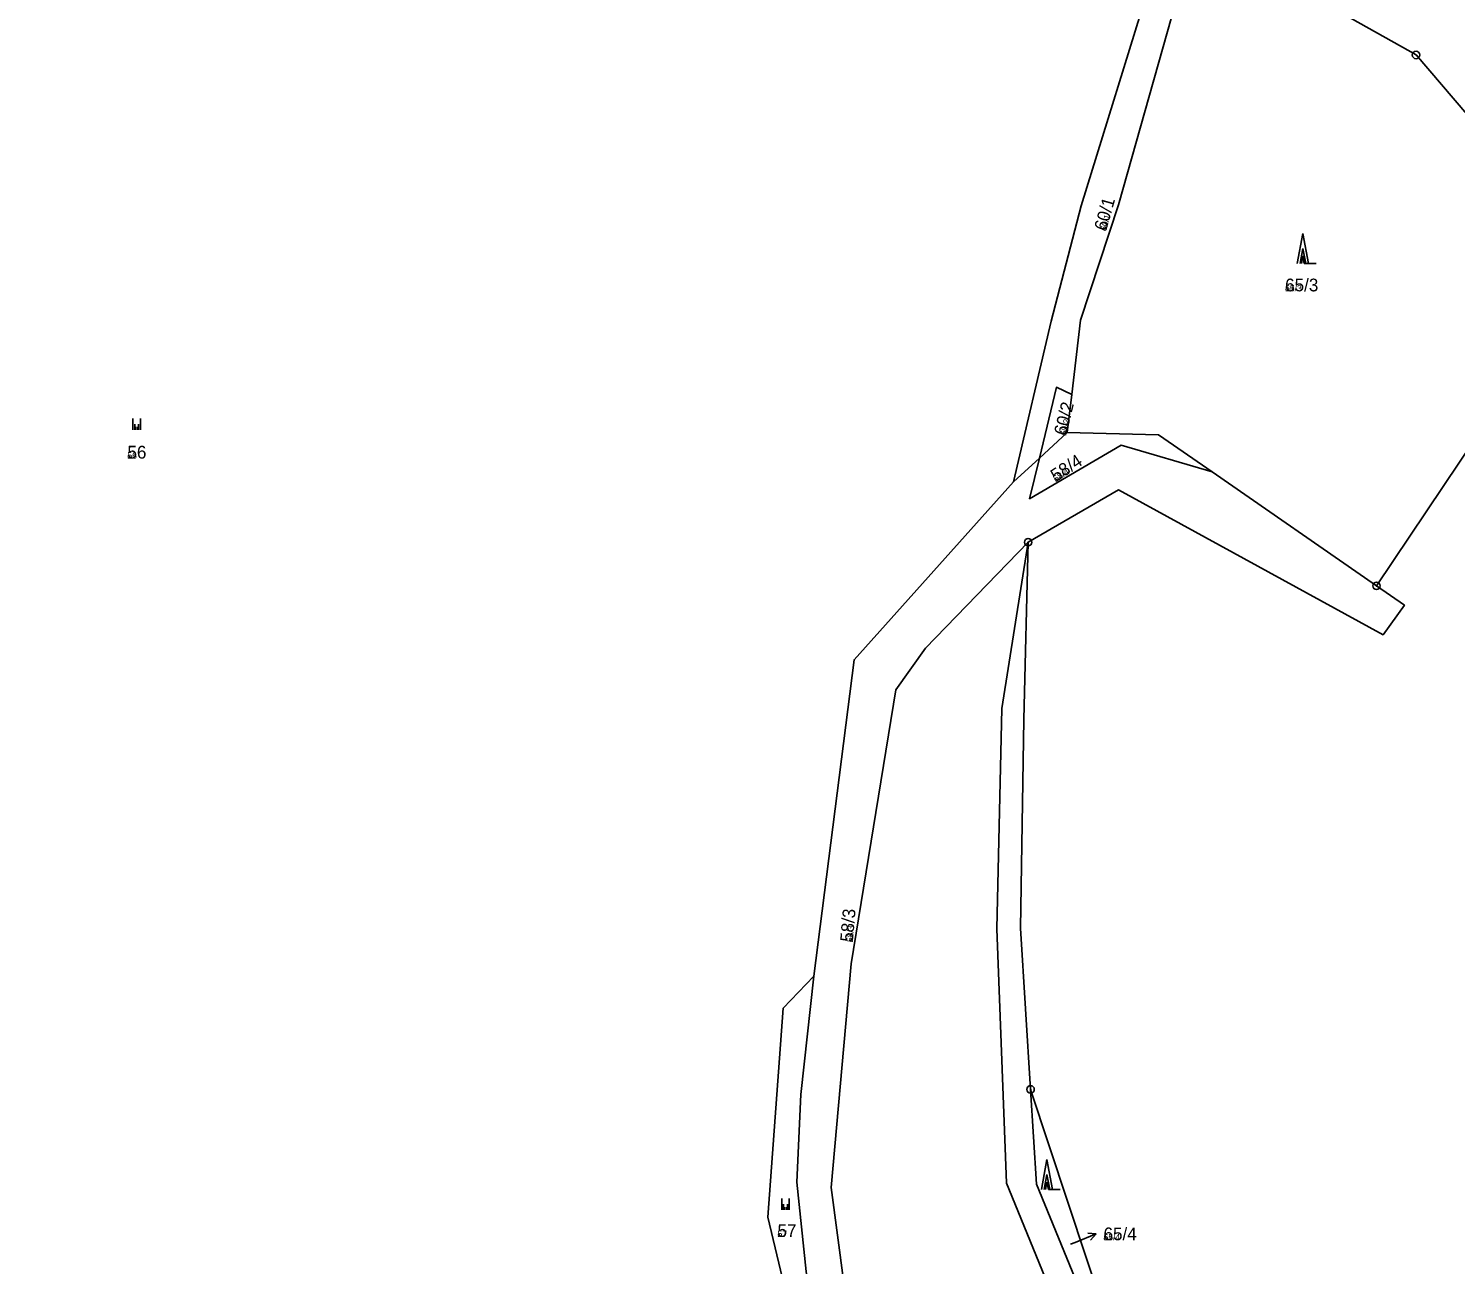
# Model space of a CAD drawing. Extents: x -759873 to -758487, y -975024 to -973516.
# Drawn here: x -759190.5 to -759000.3, y -974207.1 to -974042.3 of the extents above; entities that cross this region are included whole.
import ezdxf

# ---------------------------------------------------------------- set-up
doc = ezdxf.new("R2010")
doc.units = 0
for name, color, linetype in [('KAT_02_hranice parcel', 7, 'Continuous'), ('KAT_03_1000_čísla parcelní', 7, 'Continuous'), ('KAT_03_250_čísla parcelní', 7, 'Continuous'), ('KAT_03_500_čísla parcelní', 7, 'Continuous'), ('KAT_05_1000_značky kultur', 7, 'Continuous'), ('KAT_05_250_značky kultur', 7, 'Continuous'), ('KAT_05_500_značky kultur', 7, 'Continuous'), ('KAT_11_značky bodu BP', 7, 'Continuous'), ('KAT_12_pomocná šipka', 7, 'Continuous'), ('KAT_14_plocha_pozemek', 7, 'Continuous')]:
    doc.layers.add(name, color=color, linetype=linetype)

msp = doc.modelspace()

# ---------------------------------------------------------------- linework, layer by layer
at = {"layer": 'KAT_02_hranice parcel'}
for p, q in [((-759051.41, -974091.12), (-759052.01, -974096.21)), ((-759052.01, -974096.21), (-759055.74, -974099.63)), ((-759055.74, -974099.63), (-759059.17, -974102.77)), ((-759032.71, -974101.45), (-759010.79, -974116.64))]:
    msp.add_line(p, q, dxfattribs=at)
for points in [[(-759010.79, -974116.64), (-758984.12, -974076.91), (-758981.87, -974073.52), (-759005.52, -974045.86), (-759035.8, -974028.84), (-759039.41, -974027.03), (-759102.52, -973997.93), (-759142.44, -973975.96), (-759170.14, -973962.42), (-759200.34, -973954.18), (-759222.12, -973951.41)], [(-759039.28, -974030.61), (-759035.77, -974032.46), (-759045.18, -974065.84), (-759050.23, -974081.22), (-759051.41, -974091.12)], [(-759059.17, -974102.77), (-759054.16, -974081.34), (-759050.16, -974065.96), (-759040.87, -974035.88)], [(-759055.74, -974099.63), (-759053.47, -974090.16), (-759051.41, -974091.12)], [(-759052.01, -974096.21), (-759039.83, -974096.51), (-759032.71, -974101.45)], [(-759032.71, -974101.45), (-759044.82, -974097.89), (-759057.03, -974105.02), (-759055.74, -974099.63)], [(-759085.8, -974168.68), (-759080.44, -974126.48), (-759059.17, -974102.77)], [(-759010.79, -974116.64), (-759007.07, -974119.22), (-759009.9, -974123.16), (-759045.17, -974103.85), (-759057.23, -974110.82)], [(-759057.23, -974110.82), (-759070.93, -974124.94), (-759074.88, -974130.5), (-759080.81, -974167.04), (-759083.49, -974196.85), (-759080.01, -974222.92), (-759077.81, -974236.38), (-759067.25, -974271.4), (-759032.56, -974317.79)], [(-759057.23, -974110.82), (-759060.75, -974132.98), (-759061.42, -974162.34), (-759060.12, -974196.25), (-759049.48, -974222.24), (-759032.75, -974249.27), (-759006.93, -974283.66), (-759017.69, -974290.39), (-759014.33, -974293.41)], [(-759057.23, -974110.82), (-759057.79, -974134.47), (-759058.26, -974162.28), (-759056.91, -974183.77)], [(-759082.54, -974240.13), (-759086.34, -974224.22), (-759091.94, -974200.78), (-759089.9, -974172.96), (-759085.8, -974168.68)], [(-759081.12, -974237.92), (-759084.6, -974223.26), (-759086.81, -974208.04), (-759088.06, -974196.14), (-759087.54, -974184.43), (-759085.8, -974168.68)], [(-759033.4, -974238.15), (-759044.48, -974221.35), (-759056.91, -974183.77)], [(-759056.91, -974183.77), (-759056.12, -974196.39), (-759045.51, -974222.29), (-759033.4, -974238.15)]]:
    msp.add_lwpolyline(points, dxfattribs=at)
at = {"layer": 'KAT_05_1000_značky kultur'}
for p, q in [((-759020.6, -974069.66), (-759021.35, -974073.66)), ((-759019.85, -974073.66), (-759020.6, -974069.66)), ((-759019.85, -974073.66), (-759018.85, -974073.66)), ((-759176.58, -974095.83), (-759176.58, -974094.33)), ((-759175.58, -974095.83), (-759175.58, -974094.33)), ((-759054.72, -974193.12), (-759055.47, -974197.12)), ((-759053.97, -974197.12), (-759054.72, -974193.12)), ((-759053.97, -974197.12), (-759052.97, -974197.12)), ((-759090.09, -974199.82), (-759090.09, -974198.32)), ((-759089.09, -974199.82), (-759089.09, -974198.32))]:
    msp.add_line(p, q, dxfattribs=at)
at = {"layer": 'KAT_05_250_značky kultur'}
for p, q in [((-759020.6, -974072.66), (-759020.79, -974073.66)), ((-759020.41, -974073.66), (-759020.6, -974072.66)), ((-759020.41, -974073.66), (-759020.16, -974073.66)), ((-759176.2, -974095.83), (-759176.2, -974095.46)), ((-759175.95, -974095.83), (-759175.95, -974095.46)), ((-759054.72, -974196.12), (-759054.91, -974197.12)), ((-759054.53, -974197.12), (-759054.72, -974196.12)), ((-759054.53, -974197.12), (-759054.28, -974197.12)), ((-759089.71, -974199.82), (-759089.71, -974199.45)), ((-759089.46, -974199.82), (-759089.46, -974199.45))]:
    msp.add_line(p, q, dxfattribs=at)
at = {"layer": 'KAT_05_500_značky kultur'}
for p, q in [((-759020.6, -974071.66), (-759020.97, -974073.66)), ((-759020.22, -974073.66), (-759020.6, -974071.66)), ((-759020.22, -974073.66), (-759019.73, -974073.66)), ((-759176.33, -974095.83), (-759176.33, -974095.08)), ((-759175.83, -974095.83), (-759175.83, -974095.08)), ((-759054.72, -974195.12), (-759055.09, -974197.12)), ((-759054.34, -974197.12), (-759054.72, -974195.12)), ((-759054.34, -974197.12), (-759053.85, -974197.12)), ((-759089.84, -974199.82), (-759089.84, -974199.07)), ((-759089.33, -974199.82), (-759089.33, -974199.07))]:
    msp.add_line(p, q, dxfattribs=at)
at = {"layer": 'KAT_11_značky bodu BP'}
for centre, radius in [((-759005.52, -974045.86), 0.5), ((-759005.52, -974045.86), 0.0303), ((-759057.23, -974110.82), 0.5), ((-759057.23, -974110.82), 0.0303), ((-759010.79, -974116.64), 0.5), ((-759010.79, -974116.64), 0.0303), ((-759056.91, -974183.77), 0.5), ((-759056.91, -974183.77), 0.0303)]:
    msp.add_circle(centre, radius, dxfattribs=at)
at = {"layer": 'KAT_12_pomocná šipka'}
for p, q in [((-759050.96, -974204.16), (-759048.18, -974203.04)), ((-759048.18, -974203.04), (-759049.29, -974202.95)), ((-759048.18, -974203.04), (-759048.92, -974203.88)), ((-759051.57, -974204.41), (-759050.96, -974204.16))]:
    msp.add_line(p, q, dxfattribs=at)
at = {"layer": 'KAT_14_plocha_pozemek'}
for points in [[(-759035.77, -974032.46), (-759045.18, -974065.84), (-759050.23, -974081.22), (-759051.41, -974091.12), (-759052.01, -974096.21), (-759039.83, -974096.51), (-759032.71, -974101.45), (-759010.79, -974116.64), (-758984.12, -974076.91), (-758981.87, -974073.52), (-759005.52, -974045.86), (-759035.8, -974028.84)], [(-759035.8, -974028.84), (-759005.52, -974045.86), (-758981.87, -974073.52)], [(-759208.98, -974220.98), (-759187.17, -974223.14), (-759179.86, -974223.86), (-759152.65, -974224.82), (-759152.43, -974225.07), (-759148.36, -974224.76), (-759133.61, -974225.4), (-759129.65, -974225.67), (-759118.11, -974227.12), (-759102.76, -974233.33), (-759082.54, -974240.13), (-759086.34, -974224.22), (-759091.94, -974200.78), (-759089.9, -974172.96), (-759085.8, -974168.68), (-759080.44, -974126.48), (-759059.17, -974102.77), (-759054.16, -974081.34), (-759050.16, -974065.96), (-759040.87, -974035.88)], [(-758984.12, -974076.91), (-759010.79, -974116.64), (-759007.07, -974119.22), (-759009.9, -974123.16), (-759045.17, -974103.85), (-759057.23, -974110.82), (-759057.79, -974134.47), (-759058.26, -974162.28), (-759056.91, -974183.77), (-759044.48, -974221.35), (-759033.4, -974238.15), (-759026.91, -974246.64), (-759000.81, -974281.35), (-758999.72, -974284.7), (-759014.33, -974293.41), (-758997.18, -974304.01)], [(-759080.01, -974222.92), (-759083.49, -974196.85), (-759080.81, -974167.04), (-759074.88, -974130.5), (-759070.93, -974124.94), (-759057.23, -974110.82), (-759045.17, -974103.85), (-759009.9, -974123.16), (-759007.07, -974119.22), (-759010.79, -974116.64), (-759032.71, -974101.45), (-759044.82, -974097.89), (-759057.03, -974105.02), (-759055.74, -974099.63), (-759059.17, -974102.77), (-759080.44, -974126.48), (-759085.8, -974168.68), (-759087.54, -974184.43), (-759088.06, -974196.14), (-759086.81, -974208.04)]]:
    msp.add_lwpolyline(points, dxfattribs=at)
for points in [[(-759053.47, -974090.16), (-759051.41, -974091.12), (-759050.23, -974081.22), (-759045.18, -974065.84), (-759035.77, -974032.46), (-759039.28, -974030.61), (-759040.87, -974035.88), (-759050.16, -974065.96), (-759054.16, -974081.34), (-759059.17, -974102.77), (-759055.74, -974099.63)], [(-759052.01, -974096.21), (-759051.41, -974091.12), (-759053.47, -974090.16), (-759055.74, -974099.63)], [(-759052.01, -974096.21), (-759055.74, -974099.63), (-759057.03, -974105.02), (-759044.82, -974097.89), (-759032.71, -974101.45), (-759039.83, -974096.51)], [(-759077.81, -974236.38), (-759067.25, -974271.4), (-759032.56, -974317.79), (-759025.5, -974306.76), (-759014.33, -974293.41), (-759017.69, -974290.39), (-759006.93, -974283.66), (-759032.75, -974249.27), (-759049.48, -974222.24), (-759060.12, -974196.25), (-759061.42, -974162.34), (-759060.75, -974132.98), (-759057.23, -974110.82), (-759070.93, -974124.94), (-759074.88, -974130.5), (-759080.81, -974167.04), (-759083.49, -974196.85), (-759080.01, -974222.92)], [(-759060.12, -974196.25), (-759049.48, -974222.24), (-759032.75, -974249.27), (-759006.93, -974283.66), (-759017.69, -974290.39), (-759014.33, -974293.41), (-758999.72, -974284.7), (-759000.81, -974281.35), (-759026.91, -974246.64), (-759033.4, -974238.15), (-759045.51, -974222.29), (-759056.12, -974196.39), (-759056.91, -974183.77), (-759058.26, -974162.28), (-759057.79, -974134.47), (-759057.23, -974110.82), (-759060.75, -974132.98), (-759061.42, -974162.34)], [(-759086.81, -974208.04), (-759088.06, -974196.14), (-759087.54, -974184.43), (-759085.8, -974168.68), (-759089.9, -974172.96), (-759091.94, -974200.78), (-759086.34, -974224.22), (-759082.54, -974240.13), (-759081.12, -974237.92), (-759084.6, -974223.26)], [(-759045.51, -974222.29), (-759033.4, -974238.15), (-759044.48, -974221.35), (-759056.91, -974183.77), (-759056.12, -974196.39)]]:
    msp.add_lwpolyline(points, close=True, dxfattribs=at)

# ---------------------------------------------------------------- texts
at = {"layer": 'KAT_03_1000_čísla parcelní'}
for s, rotation, p in [('60/1', 74, (-759046.84, -974069.4)), ('60/2', 76, (-759052.18, -974096.67)), ('58/4', 33, (-759053.54, -974102.83)), ('58/3', 85, (-759080.61, -974164.16))]:
    msp.add_text(s, height=1.7, rotation=rotation, dxfattribs=at).set_placement(p)
for s, p in [('65/3', (-759022.97, -974077.38)), ('56', (-759177.32, -974099.67)), ('57', (-759090.65, -974203.44)), ('65/4', (-759047.18, -974203.88))]:
    msp.add_text(s, height=1.7, dxfattribs=at).set_placement(p)
at = {"layer": 'KAT_03_250_čísla parcelní'}
for s, rotation, p in [('60/1', 74, (-759046.84, -974069.4)), ('60/2', 76, (-759052.18, -974096.67)), ('58/4', 33, (-759053.54, -974102.83)), ('58/3', 85, (-759080.61, -974164.16))]:
    msp.add_text(s, height=0.425, rotation=rotation, dxfattribs=at).set_placement(p)
for s, p in [('65/3', (-759022.97, -974077.38)), ('56', (-759177.32, -974099.67)), ('57', (-759090.65, -974203.44)), ('65/4', (-759047.18, -974203.88))]:
    msp.add_text(s, height=0.425, dxfattribs=at).set_placement(p)
at = {"layer": 'KAT_03_500_čísla parcelní'}
for s, rotation, p in [('60/1', 74, (-759046.84, -974069.4)), ('60/2', 76, (-759052.18, -974096.67)), ('58/4', 33, (-759053.54, -974102.83)), ('58/3', 85, (-759080.61, -974164.16))]:
    msp.add_text(s, height=0.85, rotation=rotation, dxfattribs=at).set_placement(p)
for s, p in [('65/3', (-759022.97, -974077.38)), ('56', (-759177.32, -974099.67)), ('57', (-759090.65, -974203.44)), ('65/4', (-759047.18, -974203.88))]:
    msp.add_text(s, height=0.85, dxfattribs=at).set_placement(p)

doc.saveas('drawing.dxf')
